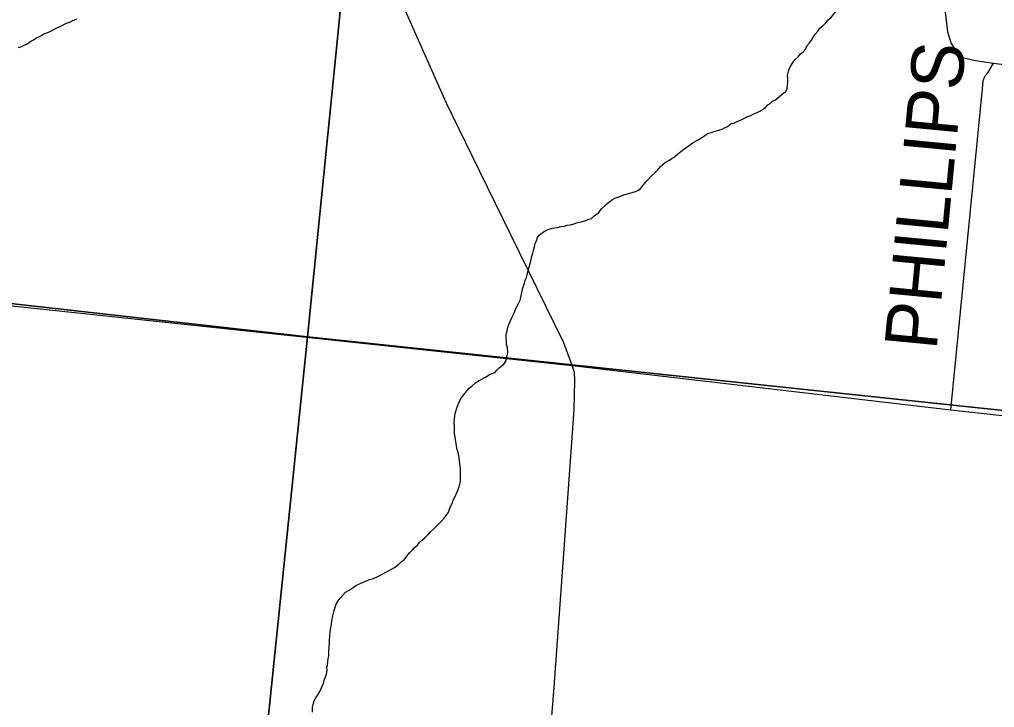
# Model space of a CAD drawing. Extents: x 1310247 to 1664935, y 284496 to 704931.
# Drawn here: x 1494175 to 1499762, y 507787 to 511730 of the extents above; entities that cross this region are included whole.
import ezdxf

# ---------------------------------------------------------------- set-up
doc = ezdxf.new("R2010")
doc.units = 0
for name, color, linetype in [('GM_X_County', 7, 'Continuous'), ('GM_X_County_Road_Text', 7, 'Continuous'), ('GM_X_County_Subdivision_Text', 7, 'Continuous'), ('GM_X_Minor_River_Text', 7, 'Continuous'), ('GM_X_State_Location', 7, 'Continuous'), ('GM_X_Township_Subdivision', 7, 'Continuous')]:
    doc.layers.add(name, color=color, linetype=linetype)

msp = doc.modelspace()

# ---------------------------------------------------------------- linework, layer by layer
at = {"layer": 'GM_X_County'}
for points in [[(1490846.7, 515461.6), (1496329.6, 514931.2), (1495825.8, 509911.6), (1490330.6, 510528.2)], [(1501457.6, 514459.3), (1500914.6, 509372.6), (1495825.8, 509911.6), (1496329.6, 514931.2)], [(1490330.6, 510528.2), (1495825.8, 509911.6), (1495258.9, 504406.3), (1489787.4, 504902.9)], [(1495825.8, 509911.6), (1500914.6, 509372.6), (1500316.1, 503893.5), (1495258.9, 504406.3)]]:
    msp.add_lwpolyline(points, close=True, dxfattribs=at)
at = {"layer": 'GM_X_County_Road_Text'}
msp.add_lwpolyline([(1497219.9, 507662.5), (1497240.1, 507903.6), (1497287.6, 508562.9), (1497354.1, 509493.5), (1497358.3, 509662.2), (1497355.3, 509707.9), (1497341.6, 509747.1), (1497295.3, 509877.8), (1496991.2, 510496.7), (1496769.9, 510949.4), (1496620.4, 511253.7), (1496198.2, 512207.6)], dxfattribs=at)
at = {"layer": 'GM_X_County_Subdivision_Text'}
for points in [[(1499512, 509493.8), (1499692.8, 511333.3), (1499697.7, 511381.4), (1499708.2, 511407.3), (1499724.6, 511425.1), (1499756.9, 511480.4), (1500988.9, 511329.5), (1501051.2, 511330.5), (1501072, 511344.4)], [(1493773.1, 510127.9), (1497341.6, 509747.1)], [(1497341.6, 509747.1), (1499512, 509493.8), (1500845.6, 509346.9), (1500854.8, 509345.9)]]:
    msp.add_lwpolyline(points, dxfattribs=at)
at = {"layer": 'GM_X_Minor_River_Text'}
for points in [[(1498779.2, 511693.5), (1498795.9, 511711.1), (1498808.5, 511728.7), (1498825, 511740.2), (1498837.5, 511755.9), (1498850, 511769.5), (1498858.5, 511783.3), (1498869.1, 511799), (1498877.7, 511814.7), (1498882.1, 511828.6), (1498888.8, 511848.5), (1498891.4, 511866.4), (1498894, 511884.3), (1498894.5, 511898.4), (1498893.1, 511916.4), (1498893.7, 511934.5), (1498890.3, 511952.6), (1498888.7, 511966.7), (1498883.3, 511984.9), (1498881.9, 512002.9), (1498880.5, 512021), (1498878.9, 512035.1), (1498870.5, 512063.4)], [(1494167.7, 511569.4), (1494183.9, 511572.9), (1494198.2, 511580.5), (1494218.6, 511589.8), (1494241.2, 511605.2), (1494255.6, 511612.7), (1494272, 511624.3), (1494298.5, 511635.5), (1494315, 511647), (1494337.4, 511656.3), (1494355.7, 511663.8), (1494372.1, 511673.3), (1494392.6, 511684.6), (1494408.8, 511690.2), (1494425.2, 511699.7), (1494445.6, 511709.1), (1494463.9, 511714.5), (1494480.3, 511724), (1494504.7, 511733.3)], [(1497191.3, 510520.4), (1497205.5, 510526), (1497227.9, 510533.3), (1497242.1, 510536.9), (1497258.2, 510538.4), (1497278.5, 510543.8), (1497298.6, 510545.2), (1497312.8, 510550.7), (1497333, 510554.1), (1497351.3, 510559.6), (1497367.6, 510565.1), (1497385.8, 510568.5), (1497401.9, 510572), (1497420.2, 510577.5), (1497438.5, 510584.9), (1497452.8, 510590.5), (1497469.3, 510604), (1497496.1, 510623.2), (1497510.9, 510644.8), (1497527.4, 510660.3), (1497542, 510675.9), (1497558.5, 510687.4), (1497572.9, 510699), (1497587.2, 510706.6), (1497615.7, 510715.7), (1497638.1, 510725), (1497652.3, 510728.6), (1497672.5, 510734), (1497705, 510745), (1497719.3, 510750.6), (1497733.7, 510762.1), (1497752.5, 510783.6), (1497765.1, 510799.2), (1497777.6, 510812.9), (1497792.3, 510830.5), (1497815, 510849.8), (1497831.7, 510867.3), (1497848.4, 510886.8), (1497862.8, 510898.4), (1497877.3, 510912), (1497899.8, 510923.3), (1497914.2, 510932.9), (1497930.6, 510944.4), (1497945.2, 510958), (1497965.8, 510973.4), (1497982.3, 510986.9), (1498000.8, 511000.3), (1498021.4, 511015.7), (1498035.8, 511025.3), (1498056.3, 511036.7), (1498078.8, 511050), (1498097.3, 511061.5), (1498119.9, 511076.8), (1498144.2, 511084), (1498162.5, 511089.5), (1498182.8, 511094.9), (1498201.1, 511102.3), (1498215.4, 511109.9), (1498231.7, 511117.4), (1498252.3, 511132.8), (1498272.6, 511138.2), (1498291, 511147.6), (1498307.3, 511153.1), (1498325.7, 511162.6), (1498344.1, 511172), (1498366.4, 511179.4), (1498382.8, 511188.9), (1498399, 511194.4), (1498421.5, 511205.7), (1498438, 511217.2), (1498452.4, 511226.8), (1498462.9, 511240.5), (1498477.2, 511248.1), (1498489.7, 511261.7), (1498503.9, 511267.3), (1498518.4, 511278.9), (1498532.8, 511290.4), (1498547.3, 511304), (1498565.9, 511317.5), (1498574.5, 511335.2), (1498577.1, 511353.2), (1498577.7, 511373.2), (1498578.4, 511391.2), (1498577, 511411.3), (1498581.7, 511433.2), (1498588.4, 511451), (1498594.8, 511464.8), (1498607.5, 511484.5), (1498620.1, 511500.1), (1498636.7, 511515.6), (1498651.4, 511533.2), (1498665.8, 511544.8), (1498680.4, 511562.4), (1498687, 511578.2), (1498701.7, 511595.8), (1498714.2, 511611.4), (1498722.8, 511629.2), (1498735.5, 511646.8), (1498750.1, 511662.4), (1498760.7, 511680.1), (1498779.2, 511693.5)], [(1496500.2, 508760.6), (1496518.9, 508780.1), (1496531.4, 508793.7), (1496548, 508809.2), (1496562.6, 508824.8), (1496577.1, 508838.4), (1496591.7, 508854), (1496608.3, 508871.5), (1496620.9, 508887.1), (1496631.5, 508902.8), (1496638, 508918.6), (1496644.7, 508938.5), (1496657.5, 508960.1), (1496660, 508976.1), (1496670.6, 508991.8), (1496677.2, 509009.6), (1496685.8, 509027.4), (1496694.6, 509051.1), (1496699.2, 509067), (1496701.7, 509083), (1496702.5, 509107), (1496703, 509121), (1496703.4, 509135), (1496702, 509151.1), (1496700.6, 509171.2), (1496699.1, 509187.2), (1496697.6, 509201.3), (1496694.2, 509219.5), (1496690.8, 509239.6), (1496687.3, 509255.7), (1496681.8, 509269.9), (1496680.4, 509288), (1496673.4, 509320.3), (1496672, 509338.3), (1496668.6, 509356.5), (1496667.2, 509376.5), (1496667.9, 509396.6), (1496666.7, 509420.6), (1496667.4, 509442.7), (1496669.9, 509456.6), (1496672.4, 509472.6), (1496677, 509490.5), (1496685.8, 509514.2), (1496694.7, 509538), (1496703.2, 509553.8), (1496711.7, 509567.5), (1496726.4, 509587.1), (1496739, 509602.7), (1496751.5, 509616.4), (1496768, 509627.9), (1496788.7, 509647.3), (1496805.1, 509658.8), (1496821.5, 509666.3), (1496846, 509679.6), (1496866.6, 509693), (1496884.9, 509700.4), (1496899.2, 509708), (1496911.7, 509721.6), (1496926.2, 509735.2), (1496951, 509754.5), (1496961.6, 509772.2), (1496966.1, 509786.1), (1496970.7, 509804), (1496973.2, 509819.9), (1496972.2, 509850), (1496966.8, 509868.2), (1496965.2, 509882.3), (1496964.1, 509908.3), (1496964.7, 509926.4), (1496969.4, 509946.2), (1496974, 509966.1), (1496980.7, 509986), (1496995.9, 510019.6), (1497004.5, 510035.3), (1497010.9, 510049.1), (1497017.6, 510069), (1497026.2, 510084.8), (1497036.9, 510106.5), (1497043.5, 510122.3), (1497048, 510136.2), (1497050.4, 510150.1), (1497055.3, 510174), (1497059.9, 510191.9), (1497068.8, 510219.7), (1497073.3, 510233.6), (1497079.9, 510251.4), (1497084.5, 510267.3), (1497089.3, 510291.2), (1497096, 510313), (1497102.8, 510336.8), (1497107.4, 510354.7), (1497112.1, 510374.6), (1497116.7, 510390.5), (1497121.2, 510406.4), (1497125.9, 510426.3), (1497130.6, 510448.2), (1497137.1, 510462), (1497143.7, 510479.8), (1497154.2, 510493.5), (1497172.8, 510509), (1497191.3, 510520.4)], [(1495854.3, 507760.7), (1495855.2, 507788.8), (1495857.8, 507804.7), (1495864.4, 507824.5), (1495873.1, 507842.3), (1495885.7, 507860), (1495896.4, 507879.7), (1495905.1, 507899.4), (1495915.9, 507921.1), (1495920.3, 507935), (1495922.8, 507949), (1495931.4, 507966.7), (1495933.9, 507980.7), (1495938.5, 507998.6), (1495937.2, 508018.6), (1495939.6, 508032.6), (1495942.2, 508048.5), (1495944.9, 508068.5), (1495947.3, 508082.4), (1495948, 508104.5), (1495949.2, 508140.5), (1495951.7, 508154.4), (1495952.4, 508174.5), (1495953.1, 508196.5), (1495955.8, 508218.4), (1495958.4, 508234.4), (1495963.4, 508264.3), (1495966, 508282.2), (1495971, 508312.1), (1495975.5, 508328), (1495978.1, 508344), (1495984.7, 508361.8), (1495989.3, 508379.7), (1496002, 508399.3), (1496012.5, 508413), (1496029.1, 508430.5), (1496043.8, 508448.1), (1496064.3, 508459.5), (1496086.9, 508474.8), (1496103.3, 508486.3), (1496119.7, 508493.9), (1496148.2, 508507), (1496164.5, 508512.5), (1496180.8, 508520), (1496199.1, 508525.5), (1496225.5, 508536.7), (1496239.9, 508544.2), (1496258.3, 508553.7), (1496274.6, 508563.2), (1496293, 508572.7), (1496307.4, 508580.2), (1496323.7, 508589.8), (1496348.5, 508609), (1496363, 508622.6), (1496379.5, 508634.1), (1496394.2, 508653.7), (1496413, 508675.1), (1496427.6, 508690.7), (1496438.1, 508704.4), (1496454.5, 508715.9), (1496467.1, 508733.6), (1496485.7, 508749), (1496500.2, 508760.6)]]:
    msp.add_lwpolyline(points, dxfattribs=at)
at = {"layer": 'GM_X_State_Location'}
msp.add_lwpolyline([(1497760.7, 512671.3), (1498215.1, 512628.4), (1498320.3, 512639.6), (1498516.7, 512684.3), (1498622.9, 512704.8), (1498739.3, 512719.7), (1498852.8, 512732.7), (1498958.1, 512719.7), (1499064.2, 512678.7), (1499140.5, 512638.7), (1499233.6, 512551.1), (1499305.3, 512478.5), (1499352.8, 512427.3), (1499377, 512390.1), (1499391.9, 512351), (1499410.6, 512290.4), (1499427.3, 512208.5), (1499492.5, 511659.2), (1499514.8, 511592.2), (1499561.4, 511515.8), (1499652.6, 511495.3), (1499756.9, 511480.4)], dxfattribs=at)

# ---------------------------------------------------------------- texts
at = {"layer": 'GM_X_Township_Subdivision'}
msp.add_text('PHILLIPS', height=300, rotation=84.5291, dxfattribs=at).set_placement((1499429.9, 509831))

doc.saveas('drawing.dxf')
